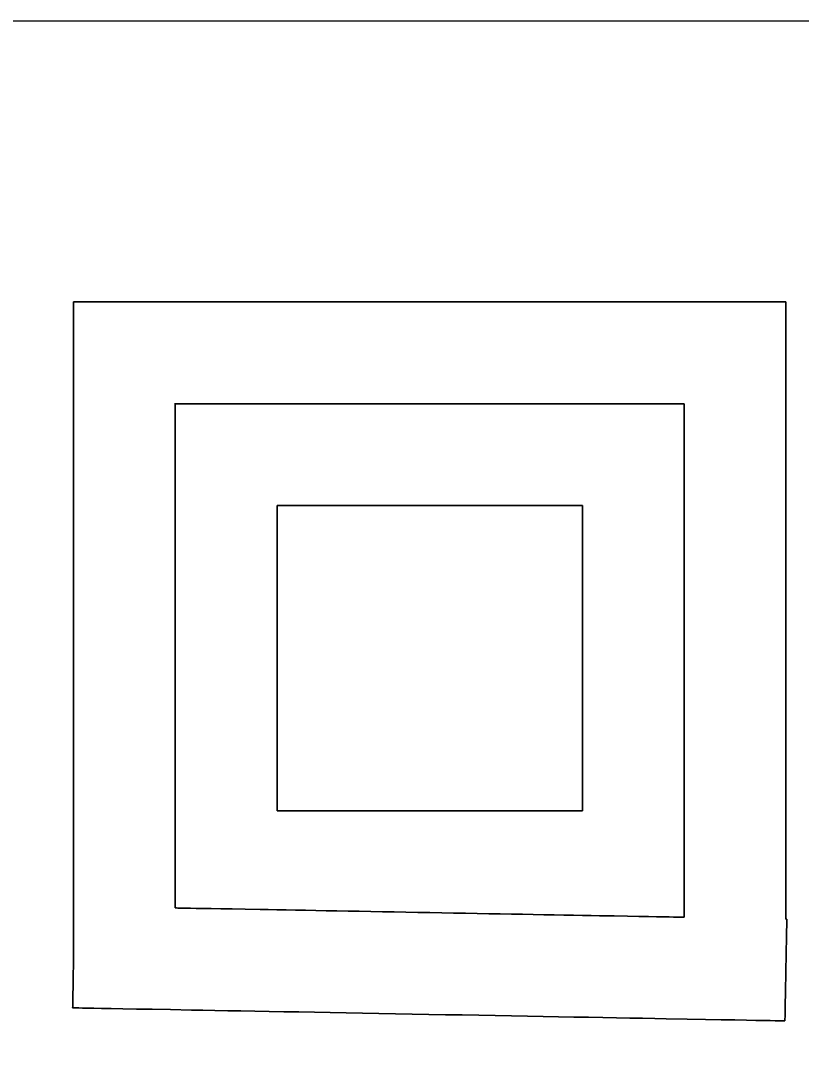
# Model space of a CAD drawing. Extents: x 0 to 40.8, y 0 to 22.
# Drawn here: x 6.4221 to 6.7589, y 2.7596 to 3.2069 of the extents above; entities that cross this region are included whole.
import ezdxf

# ---------------------------------------------------------------- set-up
doc = ezdxf.new("R2010")
doc.units = 0
doc.layers.add('SH_Data', color=7, linetype='Continuous')
doc.layers.add('SH_Text', color=7, linetype='Continuous')

msp = doc.modelspace()

# ---------------------------------------------------------------- linework, layer by layer
at = {"layer": 'SH_Data'}
msp.add_lwpolyline([(2.62828, 3.20686), (7.47997, 3.20686), (7.47997, 0.95238), (2.62828, 0.95238)], close=True, dxfattribs=at)
at = {"layer": 'SH_Text'}
for p, q in [((6.53267, 2.86594), (6.53267, 2.99768)), ((6.53267, 2.99768), (6.66443, 2.99768)), ((6.66443, 2.99768), (6.66443, 2.86594)), ((6.66443, 2.86594), (6.53267, 2.86594))]:
    msp.add_line(p, q, dxfattribs=at)
msp.add_lwpolyline([(6.66443, 2.99768), (6.53267, 2.99768), (6.53267, 2.86594), (6.66443, 2.86594)], close=True, dxfattribs=at)
for points, degree in [([(6.75225, 2.81922), (6.75225, 2.81922), (6.75225, 2.88789), (6.75225, 2.88789), (6.75225, 2.88789), (6.75225, 2.90985), (6.75225, 2.90985), (6.75225, 2.90985), (6.75225, 3.0416), (6.75225, 3.0416), (6.75225, 3.0416), (6.75225, 3.06356), (6.75225, 3.06356), (6.75225, 3.06356), (6.75225, 3.08552), (6.75225, 3.08552), (6.75225, 3.08552), (6.44484, 3.08552), (6.44484, 3.08552), (6.44484, 3.08552), (6.44484, 3.07411), (6.44484, 3.07411), (6.44484, 3.07411), (6.44484, 3.0416), (6.44484, 3.0416), (6.44484, 3.0416), (6.44484, 2.90985), (6.44484, 2.90985), (6.44484, 2.90985), (6.44484, 2.87845), (6.44484, 2.87845), (6.44484, 2.87845), (6.44484, 2.80146), (6.44484, 2.80146), (6.44484, 2.80146), (6.44447, 2.78091), (6.44447, 2.78091), (6.44447, 2.78091), (6.75182, 2.7753), (6.75182, 2.7753), (6.75182, 2.7753), (6.75262, 2.81921), (6.75262, 2.81921), (6.75262, 2.81921), (6.75225, 2.81922), (6.75225, 2.81922)], 3), ([(6.75225, 2.88789), (6.75225, 2.88789), (6.75225, 2.90985), (6.75225, 2.90985), (6.75225, 2.90985), (6.75225, 3.0416), (6.75225, 3.0416), (6.75225, 3.0416), (6.75225, 3.06356), (6.75225, 3.06356), (6.75225, 3.06356), (6.75225, 3.08552), (6.75225, 3.08552), (6.75225, 3.08552), (6.44484, 3.08552), (6.44484, 3.08552), (6.44484, 3.08552), (6.44484, 3.07411), (6.44484, 3.07411), (6.44484, 3.07411), (6.44484, 3.0416), (6.44484, 3.0416), (6.44484, 3.0416), (6.44484, 2.90985), (6.44484, 2.90985), (6.44484, 2.90985), (6.44484, 2.87845), (6.44484, 2.87845), (6.44484, 2.87845), (6.44484, 2.80146), (6.44484, 2.80146), (6.44484, 2.80146), (6.44447, 2.78091), (6.44447, 2.78091), (6.44447, 2.78091), (6.75182, 2.7753), (6.75182, 2.7753), (6.75182, 2.7753), (6.75262, 2.81921), (6.75262, 2.81921), (6.75262, 2.81921), (6.75225, 2.81922), (6.75225, 2.81922)], 3), ([(6.48877, 2.90985), (6.48877, 2.90985), (6.48877, 3.0416), (6.48877, 3.0416)], 2), ([(6.48877, 2.90985), (6.48877, 2.90985), (6.48877, 3.0416), (6.48877, 3.0416), (6.48877, 3.0416), (6.70834, 3.0416), (6.70834, 3.0416), (6.70834, 3.0416), (6.70834, 2.90985), (6.70834, 2.90985), (6.70834, 2.90985), (6.70834, 2.88789), (6.70834, 2.88789), (6.70834, 2.88789), (6.70834, 2.82002), (6.70834, 2.82002), (6.70834, 2.82002), (6.48877, 2.82402), (6.48877, 2.82402), (6.48877, 2.82402), (6.48877, 2.87845), (6.48877, 2.87845), (6.48877, 2.87845), (6.48877, 2.90985), (6.48877, 2.90985)], 3), ([(6.48877, 3.0416), (6.48877, 3.0416), (6.70834, 3.0416), (6.70834, 3.0416), (6.70834, 3.0416), (6.70834, 2.90985), (6.70834, 2.90985), (6.70834, 2.90985), (6.70834, 2.88789), (6.70834, 2.88789), (6.70834, 2.88789), (6.70834, 2.82002), (6.70834, 2.82002), (6.70834, 2.82002), (6.48877, 2.82402), (6.48877, 2.82402), (6.48877, 2.82402), (6.48877, 2.87845), (6.48877, 2.87845), (6.48877, 2.87845), (6.48877, 2.90985), (6.48877, 2.90985)], 3), ([(6.75225, 2.81922), (6.75225, 2.81922), (6.75225, 2.88789), (6.75225, 2.88789)], 2)]:
    msp.add_open_spline(points, degree=degree, dxfattribs=at)

doc.saveas('drawing.dxf')
